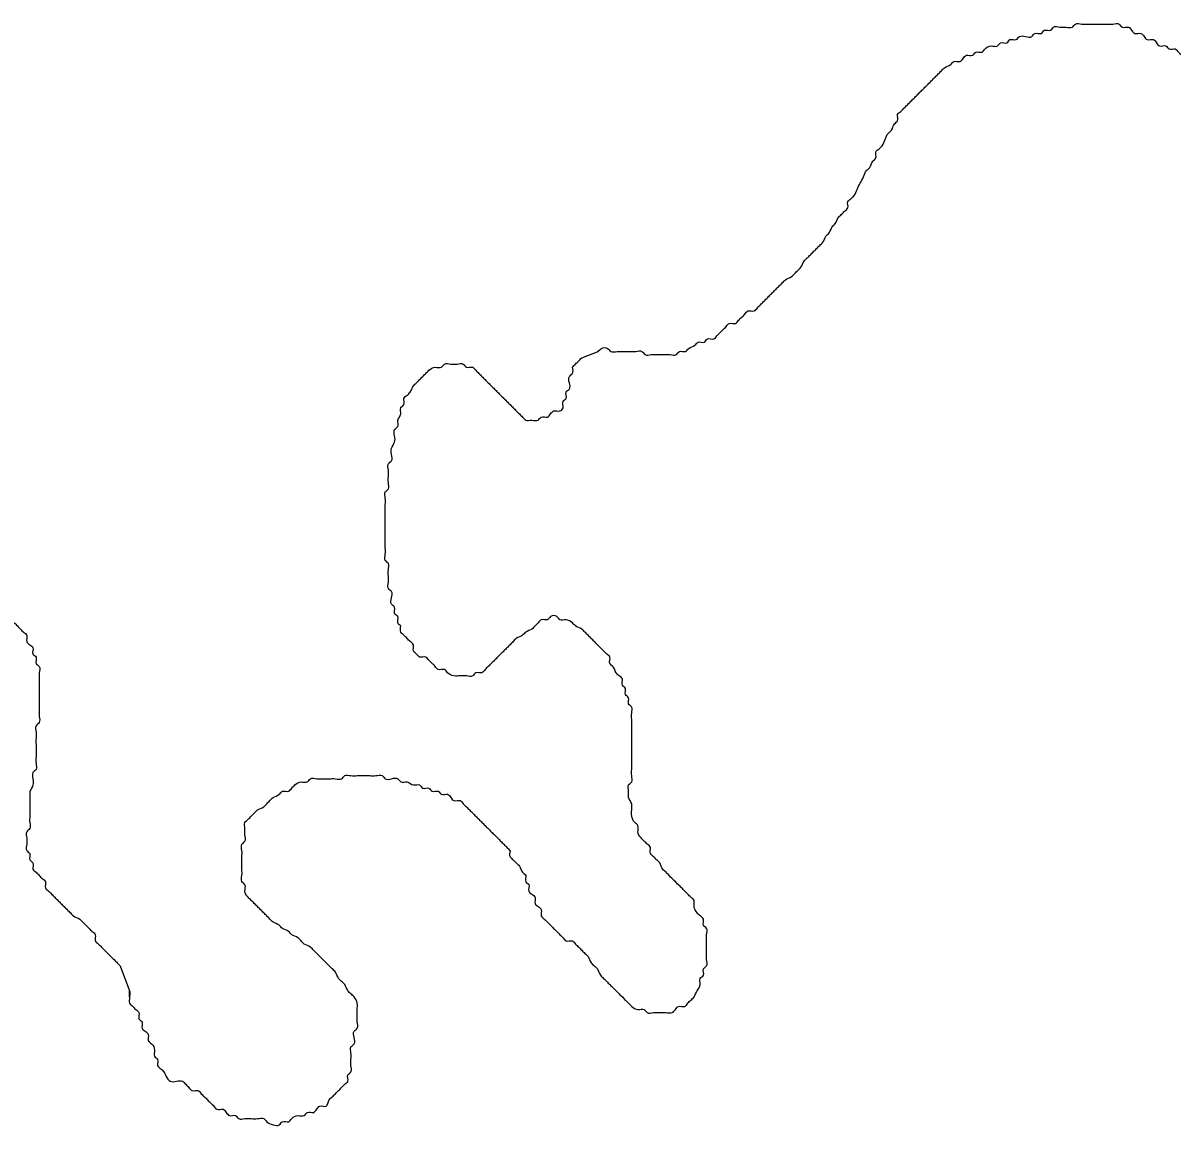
# Model space of a CAD drawing. Extents: x 813775 to 1157140, y 1757555 to 1979907.
# Drawn here: x 1059203 to 1060287, y 1823191 to 1824232 of the extents above; entities that cross this region are included whole.
import ezdxf

# ---------------------------------------------------------------- set-up
doc = ezdxf.new("R2010")
doc.units = 0
doc.layers.add('Level 35', color=7, linetype='Continuous')

msp = doc.modelspace()

# ---------------------------------------------------------------- linework, layer by layer
at = {"layer": 'Level 35'}
for points in [[(1059729.7, 1823915.9), (1059745.3, 1823921.9)], [(1059294.3, 1823342), (1059303.2, 1823318.5)]]:
    msp.add_lwpolyline(points, dxfattribs=at)
for points in [[(1060054.2, 1824172), (1060057.2, 1824175), (1060060.1, 1824177.9), (1060063, 1824180.9), (1060066, 1824183.8), (1060068.9, 1824186.8), (1060071.9, 1824189.7), (1060077.7, 1824192.6), (1060080.7, 1824195.6), (1060086.6, 1824195.6), (1060089.5, 1824198.5), (1060092.5, 1824201.5), (1060098.3, 1824201.5), (1060101.3, 1824204.4), (1060107.2, 1824204.4), (1060110.1, 1824207.4), (1060116, 1824210.3), (1060121.9, 1824210.3), (1060124.8, 1824213.2), (1060130.7, 1824213.2), (1060133.6, 1824216.2), (1060139.5, 1824216.2), (1060142.5, 1824219.1), (1060148.3, 1824219.1), (1060154.2, 1824219.1), (1060157.2, 1824222.1), (1060163.1, 1824222.1), (1060166, 1824225), (1060171.9, 1824225), (1060174.8, 1824228), (1060180.7, 1824228), (1060186.6, 1824228), (1060192.5, 1824228), (1060195.4, 1824230.9), (1060201.3, 1824230.9), (1060207.2, 1824230.9), (1060213.1, 1824230.9), (1060219, 1824230.9), (1060224.8, 1824230.9), (1060230.7, 1824230.9), (1060236.6, 1824230.9), (1060239.5, 1824228), (1060245.4, 1824228), (1060248.4, 1824225), (1060251.3, 1824222.1), (1060257.2, 1824222.1), (1060260.1, 1824219.1), (1060263.1, 1824216.2), (1060269, 1824216.2), (1060271.9, 1824213.2), (1060274.8, 1824210.3), (1060280.7, 1824210.3), (1060283.7, 1824207.4), (1060289.6, 1824207.4), (1060292.5, 1824204.4), (1060298.4, 1824201.5), (1060304.3, 1824201.5), (1060307.2, 1824198.5), (1060313.1, 1824198.5), (1060316, 1824195.6), (1060321.9, 1824195.6), (1060324.9, 1824192.6), (1060327.8, 1824189.7), (1060333.7, 1824189.7), (1060336.6, 1824186.8), (1060342.5, 1824186.8), (1060345.5, 1824183.8), (1060351.3, 1824180.9), (1060357.2, 1824180.9), (1060360.2, 1824177.9), (1060363.1, 1824175), (1060369, 1824175), (1060371.9, 1824172), (1060377.8, 1824169.1), (1060383.7, 1824169.1), (1060386.6, 1824166.2), (1060392.5, 1824166.2), (1060395.5, 1824163.2), (1060398.4, 1824160.3), (1060404.3, 1824160.3), (1060407.2, 1824157.3), (1060410.2, 1824154.4), (1060413.1, 1824151.4), (1060419, 1824148.5), (1060421.9, 1824145.6), (1060424.9, 1824142.6), (1060427.8, 1824139.7), (1060430.8, 1824136.7), (1060433.7, 1824133.8), (1060436.6, 1824130.8), (1060439.6, 1824127.9)], [(1059745.3, 1823921.9), (1059748.3, 1823924.8), (1059754.1, 1823924.8), (1059757.1, 1823921.9), (1059763, 1823921.9), (1059768.9, 1823921.9), (1059774.7, 1823921.9), (1059780.6, 1823921.9), (1059786.5, 1823921.9), (1059789.4, 1823919), (1059795.3, 1823919), (1059801.2, 1823919), (1059807.1, 1823919), (1059813, 1823919), (1059818.9, 1823919), (1059821.8, 1823921.9), (1059827.7, 1823921.9), (1059830.6, 1823924.8), (1059836.5, 1823927.8), (1059839.5, 1823930.7), (1059845.3, 1823930.7), (1059848.3, 1823933.7), (1059854.2, 1823933.7), (1059857.1, 1823936.6), (1059860.1, 1823939.6), (1059863, 1823942.5), (1059865.9, 1823945.4), (1059868.9, 1823948.4), (1059874.8, 1823948.4), (1059877.7, 1823951.3), (1059880.6, 1823954.3), (1059883.6, 1823957.2), (1059886.5, 1823960.2), (1059892.4, 1823960.2), (1059895.4, 1823963.1), (1059898.3, 1823966), (1059901.2, 1823969), (1059904.2, 1823971.9), (1059907.1, 1823974.9), (1059910.1, 1823977.8), (1059913, 1823980.8), (1059915.9, 1823983.7), (1059918.9, 1823986.6), (1059921.8, 1823989.6), (1059927.7, 1823992.5), (1059930.7, 1823995.5), (1059933.6, 1823998.4), (1059936.5, 1824001.4), (1059939.5, 1824007.2), (1059942.4, 1824010.2), (1059945.4, 1824013.1), (1059948.3, 1824016.1), (1059951.2, 1824019), (1059954.2, 1824022), (1059957.1, 1824024.9), (1059960.1, 1824030.8), (1059963, 1824033.7), (1059966, 1824039.6), (1059968.9, 1824042.6), (1059971.8, 1824048.4), (1059974.8, 1824051.4), (1059977.7, 1824054.3), (1059980.7, 1824057.3), (1059980.7, 1824063.2), (1059983.6, 1824066.1), (1059986.6, 1824069), (1059989.5, 1824074.9), (1059992.4, 1824080.8), (1059995.4, 1824086.7), (1059998.3, 1824092.6), (1060001.3, 1824095.5), (1060004.2, 1824101.4), (1060007.1, 1824104.4), (1060007.1, 1824110.2), (1060010.1, 1824113.2), (1060013, 1824116.1), (1060016, 1824122), (1060018.9, 1824127.9), (1060021.9, 1824130.8), (1060024.8, 1824136.7), (1060027.7, 1824139.7), (1060027.7, 1824145.6), (1060030.7, 1824148.5), (1060033.6, 1824151.4), (1060036.6, 1824154.4), (1060039.5, 1824157.3), (1060042.4, 1824160.3), (1060045.4, 1824163.2), (1060048.3, 1824166.2), (1060051.3, 1824169.1), (1060054.2, 1824172)], [(1059559.1, 1823662.8), (1059556.2, 1823665.7), (1059556.2, 1823671.6), (1059553.2, 1823674.6), (1059553.2, 1823680.4), (1059550.3, 1823683.4), (1059550.3, 1823689.3), (1059550.3, 1823695.2), (1059547.3, 1823698.1), (1059547.3, 1823704), (1059547.3, 1823709.9), (1059547.3, 1823715.8), (1059547.3, 1823721.6), (1059544.4, 1823724.6), (1059544.4, 1823730.5), (1059544.4, 1823736.4), (1059544.4, 1823742.2), (1059544.4, 1823748.1), (1059544.4, 1823754), (1059544.4, 1823759.9), (1059544.4, 1823765.8), (1059544.4, 1823771.7), (1059544.4, 1823777.6), (1059544.4, 1823783.4), (1059544.4, 1823789.3), (1059547.3, 1823792.3), (1059547.3, 1823798.2), (1059547.3, 1823804), (1059547.3, 1823809.9), (1059547.3, 1823815.8), (1059550.3, 1823818.8), (1059550.3, 1823824.6), (1059550.3, 1823830.5), (1059553.2, 1823836.4), (1059553.2, 1823842.3), (1059553.2, 1823848.2), (1059556.2, 1823851.1), (1059556.2, 1823857), (1059559.1, 1823862.9), (1059559.1, 1823868.8), (1059562, 1823871.7), (1059562, 1823877.6), (1059565, 1823880.6), (1059567.9, 1823883.5), (1059570.9, 1823889.4), (1059573.8, 1823892.3), (1059576.8, 1823895.3), (1059579.7, 1823898.2), (1059582.6, 1823901.2), (1059585.6, 1823904.1), (1059591.5, 1823907), (1059597.3, 1823907), (1059600.3, 1823910), (1059606.2, 1823910), (1059612.1, 1823910), (1059617.9, 1823910), (1059620.9, 1823907), (1059626.8, 1823907), (1059629.7, 1823904.1), (1059632.6, 1823901.2), (1059635.6, 1823898.2), (1059638.5, 1823895.3), (1059641.5, 1823892.3), (1059644.4, 1823889.4), (1059647.4, 1823886.4), (1059650.3, 1823883.5), (1059653.2, 1823880.6), (1059656.2, 1823877.6), (1059659.1, 1823874.7), (1059662.1, 1823871.7), (1059665, 1823868.8), (1059667.9, 1823865.8), (1059670.9, 1823862.9), (1059673.8, 1823860), (1059676.8, 1823857), (1059682.7, 1823857), (1059688.5, 1823857), (1059691.5, 1823860), (1059697.4, 1823860), (1059700.3, 1823862.9), (1059703.2, 1823865.8), (1059709.1, 1823865.8), (1059712.1, 1823868.8), (1059712.1, 1823874.7), (1059715, 1823877.6), (1059715, 1823883.5), (1059718, 1823886.4), (1059718, 1823892.3), (1059718, 1823898.2), (1059720.9, 1823901.2), (1059720.9, 1823907)], [(1059720.9, 1823907), (1059723.8, 1823910), (1059726.8, 1823912.9), (1059729.7, 1823915.9)], [(1059791.5, 1823456.8), (1059788.6, 1823459.7), (1059785.6, 1823462.7), (1059782.7, 1823468.5), (1059782.7, 1823474.4), (1059779.7, 1823477.4), (1059776.8, 1823483.3), (1059776.8, 1823489.1), (1059776.8, 1823495), (1059773.9, 1823500.9), (1059773.9, 1823506.8), (1059773.9, 1823512.7), (1059776.8, 1823515.6), (1059776.8, 1823521.5), (1059776.8, 1823527.4), (1059776.8, 1823533.3), (1059776.8, 1823539.2), (1059776.8, 1823545.1), (1059776.8, 1823551), (1059776.8, 1823556.8), (1059776.8, 1823562.7), (1059776.8, 1823568.6), (1059776.8, 1823574.5), (1059776.8, 1823580.4), (1059776.8, 1823586.3), (1059773.9, 1823589.2), (1059773.9, 1823595.1), (1059770.9, 1823598), (1059770.9, 1823603.9), (1059768, 1823606.9), (1059768, 1823612.8), (1059765, 1823615.7), (1059762.1, 1823618.6), (1059759.1, 1823624.5), (1059756.2, 1823627.5), (1059756.2, 1823633.4), (1059753.3, 1823636.3), (1059750.3, 1823639.2), (1059747.4, 1823642.2), (1059744.4, 1823645.1), (1059741.5, 1823648.1), (1059738.6, 1823651), (1059735.6, 1823654), (1059732.7, 1823656.9), (1059729.7, 1823659.8), (1059723.8, 1823662.8), (1059720.9, 1823665.7), (1059715, 1823668.7), (1059709.1, 1823668.7), (1059706.2, 1823671.6), (1059700.3, 1823671.6), (1059697.4, 1823668.7), (1059691.5, 1823668.7), (1059688.5, 1823665.7), (1059685.6, 1823662.8), (1059682.7, 1823659.8), (1059676.8, 1823656.9), (1059673.8, 1823654), (1059667.9, 1823651), (1059665, 1823648.1), (1059662.1, 1823645.1), (1059659.1, 1823642.2), (1059656.2, 1823639.2), (1059653.2, 1823636.3), (1059650.3, 1823633.4), (1059647.4, 1823630.4), (1059644.4, 1823627.5), (1059641.5, 1823624.5), (1059638.5, 1823621.6), (1059635.6, 1823618.6), (1059629.7, 1823618.6), (1059626.8, 1823615.7), (1059620.9, 1823615.7), (1059615, 1823615.7), (1059609.1, 1823615.7), (1059603.2, 1823618.6), (1059600.3, 1823621.6), (1059594.4, 1823621.6), (1059591.5, 1823624.5), (1059588.5, 1823627.5), (1059585.6, 1823630.4), (1059582.6, 1823633.4), (1059576.8, 1823633.4), (1059573.8, 1823636.3), (1059570.9, 1823639.2), (1059570.9, 1823645.1), (1059567.9, 1823648.1), (1059565, 1823651), (1059562, 1823654), (1059559.1, 1823656.9), (1059559.1, 1823662.8)], [(1059073.7, 1823477.4), (1059073.7, 1823483.3), (1059073.7, 1823489.1), (1059070.8, 1823492.1), (1059070.8, 1823498), (1059067.8, 1823500.9), (1059067.8, 1823506.8), (1059064.9, 1823509.7), (1059064.9, 1823515.6), (1059061.9, 1823521.5), (1059061.9, 1823527.4), (1059064.9, 1823530.4), (1059061.9, 1823533.3), (1059059, 1823536.2), (1059059, 1823542.1), (1059059, 1823548), (1059059, 1823553.9), (1059061.9, 1823559.8), (1059061.9, 1823565.7), (1059061.9, 1823571.6), (1059064.9, 1823574.5), (1059064.9, 1823580.4), (1059064.9, 1823586.3), (1059067.8, 1823589.2), (1059070.8, 1823592.2), (1059073.7, 1823598), (1059076.6, 1823601), (1059079.6, 1823606.9), (1059082.5, 1823609.8), (1059085.5, 1823612.8), (1059088.4, 1823615.7), (1059091.4, 1823618.6), (1059094.3, 1823621.6), (1059097.2, 1823624.5), (1059100.2, 1823627.5), (1059103.1, 1823630.4), (1059106.1, 1823633.4), (1059109, 1823636.3), (1059111.9, 1823639.2), (1059114.9, 1823642.2), (1059117.8, 1823645.1), (1059120.8, 1823648.1), (1059126.7, 1823651), (1059129.6, 1823654), (1059132.5, 1823656.9), (1059138.4, 1823656.9), (1059141.4, 1823659.8), (1059144.3, 1823662.8), (1059150.2, 1823662.8), (1059153.1, 1823665.7), (1059159, 1823665.7), (1059162, 1823662.8), (1059164.9, 1823665.7), (1059170.8, 1823665.7), (1059173.7, 1823668.7), (1059179.6, 1823668.7), (1059185.5, 1823668.7), (1059188.4, 1823665.7), (1059194.3, 1823665.7), (1059197.3, 1823662.8), (1059200.2, 1823659.8), (1059203.1, 1823656.9), (1059206.1, 1823654), (1059206.1, 1823648.1), (1059209, 1823645.1), (1059212, 1823642.2), (1059212, 1823636.3), (1059214.9, 1823633.4), (1059214.9, 1823627.5), (1059217.9, 1823624.5), (1059217.9, 1823618.6), (1059217.9, 1823612.8), (1059217.9, 1823606.9), (1059217.9, 1823601), (1059217.9, 1823595.1), (1059217.9, 1823589.2), (1059217.9, 1823583.3), (1059217.9, 1823577.4), (1059217.9, 1823571.6), (1059214.9, 1823568.6), (1059214.9, 1823562.7), (1059214.9, 1823556.8), (1059214.9, 1823551), (1059214.9, 1823545.1), (1059214.9, 1823539.2), (1059214.9, 1823533.3), (1059214.9, 1823527.4), (1059212, 1823524.5), (1059212, 1823518.6), (1059212, 1823512.7), (1059209, 1823506.8)], [(1059476.7, 1823356.7), (1059473.8, 1823359.7), (1059467.9, 1823362.6), (1059465, 1823365.5), (1059462, 1823368.5), (1059456.1, 1823371.4), (1059453.2, 1823374.4), (1059447.3, 1823377.3), (1059444.4, 1823380.3), (1059438.5, 1823383.2), (1059435.5, 1823386.1), (1059432.6, 1823389.1), (1059429.7, 1823392), (1059426.7, 1823395), (1059423.8, 1823397.9), (1059420.8, 1823400.9), (1059417.9, 1823403.8), (1059415, 1823406.7), (1059412, 1823412.6), (1059412, 1823418.5), (1059409.1, 1823421.5), (1059409.1, 1823427.3), (1059409.1, 1823433.2), (1059409.1, 1823439.1), (1059409.1, 1823445), (1059409.1, 1823450.9), (1059409.1, 1823456.8), (1059412, 1823459.7), (1059412, 1823465.6), (1059412, 1823471.5), (1059412, 1823477.4), (1059415, 1823480.3), (1059417.9, 1823483.3), (1059420.8, 1823486.2), (1059423.8, 1823489.1), (1059429.7, 1823492.1), (1059432.6, 1823495), (1059435.5, 1823498), (1059438.5, 1823500.9), (1059444.4, 1823503.9), (1059447.3, 1823506.8), (1059453.2, 1823506.8), (1059456.1, 1823509.7), (1059459.1, 1823512.7), (1059465, 1823515.6), (1059470.8, 1823515.6), (1059473.8, 1823518.6), (1059479.7, 1823518.6), (1059485.6, 1823518.6), (1059491.4, 1823518.6), (1059497.3, 1823518.6), (1059503.2, 1823518.6), (1059506.1, 1823521.5), (1059512, 1823521.5), (1059517.9, 1823521.5), (1059523.8, 1823521.5), (1059529.7, 1823521.5), (1059535.6, 1823521.5), (1059541.5, 1823521.5), (1059544.4, 1823518.6), (1059550.3, 1823518.6), (1059556.2, 1823518.6), (1059559.1, 1823515.6), (1059565, 1823515.6), (1059570.9, 1823512.7), (1059576.8, 1823512.7), (1059579.7, 1823509.7), (1059585.6, 1823509.7), (1059588.5, 1823506.8), (1059594.4, 1823506.8), (1059597.3, 1823503.9), (1059603.2, 1823503.9), (1059606.2, 1823500.9), (1059609.1, 1823498), (1059615, 1823498), (1059617.9, 1823495), (1059620.9, 1823492.1), (1059623.8, 1823489.1), (1059626.8, 1823486.2), (1059629.7, 1823483.3), (1059632.6, 1823480.3), (1059635.6, 1823477.4), (1059638.5, 1823474.4), (1059641.5, 1823471.5), (1059644.4, 1823468.5), (1059647.4, 1823465.6), (1059650.3, 1823462.7), (1059653.2, 1823459.7), (1059656.2, 1823456.8), (1059659.1, 1823453.8), (1059662.1, 1823450.9)], [(1059209, 1823506.8), (1059209, 1823500.9), (1059209, 1823495), (1059209, 1823489.1), (1059209, 1823483.3), (1059209, 1823477.4), (1059209, 1823471.5), (1059206.1, 1823468.5), (1059206.1, 1823462.7), (1059206.1, 1823456.8), (1059206.1, 1823450.9), (1059209, 1823447.9), (1059209, 1823442.1), (1059212, 1823439.1), (1059212, 1823433.2), (1059214.9, 1823430.3), (1059217.9, 1823427.3), (1059220.8, 1823424.4), (1059223.7, 1823421.5), (1059223.7, 1823415.6), (1059226.7, 1823412.6), (1059229.6, 1823409.7), (1059232.6, 1823406.7), (1059235.5, 1823403.8), (1059238.4, 1823400.9), (1059241.4, 1823397.9), (1059244.3, 1823395), (1059247.3, 1823392), (1059250.2, 1823389.1), (1059256.1, 1823386.1), (1059259, 1823383.2), (1059262, 1823380.3), (1059264.9, 1823377.3), (1059267.9, 1823374.4), (1059270.8, 1823371.4), (1059270.8, 1823365.5), (1059273.7, 1823362.6), (1059276.7, 1823359.7), (1059279.6, 1823356.7), (1059282.6, 1823353.8), (1059285.5, 1823350.8), (1059288.5, 1823347.9), (1059291.4, 1823344.9), (1059294.3, 1823342)], [(1059662.1, 1823450.9), (1059662.1, 1823445), (1059665, 1823442.1), (1059667.9, 1823439.1), (1059670.9, 1823436.2), (1059673.8, 1823430.3), (1059676.8, 1823427.3), (1059676.8, 1823421.5), (1059679.7, 1823418.5), (1059679.7, 1823412.6), (1059682.7, 1823409.7), (1059685.6, 1823406.7), (1059685.6, 1823400.9), (1059688.5, 1823397.9), (1059691.5, 1823395), (1059691.5, 1823389.1), (1059694.4, 1823386.1), (1059697.4, 1823383.2), (1059700.3, 1823380.3), (1059703.2, 1823377.3), (1059706.2, 1823374.4), (1059709.1, 1823371.4), (1059712.1, 1823368.5), (1059715, 1823365.5), (1059720.9, 1823365.5), (1059723.8, 1823362.6), (1059726.8, 1823359.7), (1059729.7, 1823356.7), (1059732.7, 1823353.8), (1059735.6, 1823350.8), (1059738.6, 1823344.9), (1059741.5, 1823342), (1059744.4, 1823339.1), (1059747.4, 1823333.2), (1059750.3, 1823330.2), (1059753.3, 1823327.3), (1059756.2, 1823324.3), (1059759.1, 1823321.4), (1059762.1, 1823318.5), (1059765, 1823315.5), (1059768, 1823312.6), (1059770.9, 1823309.6), (1059773.9, 1823306.7), (1059776.8, 1823303.7), (1059782.7, 1823300.8), (1059788.6, 1823300.8), (1059791.5, 1823297.9), (1059797.4, 1823297.9), (1059803.3, 1823297.9), (1059809.2, 1823297.9), (1059815, 1823297.9), (1059818, 1823300.8), (1059820.9, 1823303.7), (1059826.8, 1823303.7), (1059829.7, 1823306.7), (1059832.7, 1823309.6), (1059835.6, 1823312.6), (1059838.6, 1823318.5), (1059841.5, 1823324.3), (1059841.5, 1823330.2), (1059844.5, 1823333.2), (1059844.5, 1823339.1), (1059847.4, 1823342), (1059847.4, 1823347.9), (1059847.4, 1823353.8), (1059847.4, 1823359.7), (1059847.4, 1823365.5), (1059847.4, 1823371.4), (1059847.4, 1823377.3), (1059844.5, 1823380.3), (1059844.5, 1823386.1), (1059841.5, 1823389.1), (1059838.6, 1823392), (1059835.6, 1823397.9), (1059835.6, 1823403.8), (1059832.7, 1823406.7), (1059829.7, 1823409.7), (1059826.8, 1823412.6), (1059823.9, 1823415.6), (1059820.9, 1823418.5), (1059818, 1823421.5), (1059815, 1823424.4), (1059812.1, 1823427.3), (1059809.2, 1823430.3), (1059806.2, 1823433.2), (1059803.3, 1823439.1), (1059800.3, 1823442.1), (1059797.4, 1823445), (1059794.4, 1823447.9), (1059794.4, 1823453.8), (1059791.5, 1823456.8)], [(1059303.2, 1823312.6), (1059303.2, 1823318.5), (1059303.2, 1823312.6), (1059303.2, 1823306.7), (1059306.1, 1823303.7), (1059309, 1823300.8), (1059312, 1823297.9), (1059312, 1823292), (1059314.9, 1823289), (1059314.9, 1823283.1), (1059317.9, 1823280.2), (1059320.8, 1823277.3), (1059320.8, 1823271.4), (1059323.8, 1823268.4), (1059326.7, 1823262.5), (1059326.7, 1823256.7), (1059329.6, 1823253.7), (1059329.6, 1823247.8), (1059332.6, 1823244.9), (1059335.5, 1823241.9), (1059338.5, 1823236.1), (1059341.4, 1823233.1), (1059347.3, 1823233.1), (1059353.2, 1823233.1), (1059356.1, 1823230.2), (1059359.1, 1823227.2), (1059362, 1823224.3), (1059367.9, 1823224.3), (1059370.8, 1823221.3), (1059373.8, 1823218.4), (1059376.7, 1823215.5), (1059379.7, 1823212.5), (1059382.6, 1823209.6), (1059385.5, 1823206.6), (1059391.4, 1823206.6), (1059394.4, 1823203.7), (1059397.3, 1823200.7), (1059403.2, 1823200.7), (1059406.1, 1823197.8), (1059412, 1823197.8), (1059417.9, 1823197.8), (1059423.8, 1823197.8), (1059429.7, 1823197.8), (1059432.6, 1823194.9), (1059438.5, 1823191.9), (1059444.4, 1823191.9), (1059447.3, 1823194.9), (1059453.2, 1823194.9), (1059456.1, 1823197.8), (1059462, 1823200.7), (1059467.9, 1823200.7), (1059470.8, 1823203.7), (1059476.7, 1823203.7), (1059479.7, 1823206.6), (1059482.6, 1823209.6), (1059488.5, 1823209.6), (1059491.4, 1823215.5), (1059494.4, 1823218.4), (1059497.3, 1823221.3), (1059500.3, 1823224.3), (1059503.2, 1823227.2), (1059506.1, 1823230.2), (1059509.1, 1823233.1), (1059509.1, 1823239), (1059512, 1823241.9), (1059512, 1823247.8), (1059512, 1823253.7), (1059512, 1823259.6), (1059512, 1823265.5), (1059515, 1823268.4), (1059515, 1823274.3), (1059515, 1823280.2), (1059517.9, 1823283.1), (1059517.9, 1823289), (1059517.9, 1823294.9), (1059517.9, 1823300.8), (1059517.9, 1823306.7), (1059515, 1823312.6), (1059512, 1823315.5), (1059509.1, 1823318.5), (1059506.1, 1823324.3), (1059503.2, 1823327.3), (1059500.3, 1823330.2), (1059497.3, 1823336.1), (1059494.4, 1823339.1), (1059491.4, 1823342), (1059488.5, 1823344.9), (1059485.6, 1823347.9), (1059482.6, 1823350.8), (1059479.7, 1823353.8), (1059476.7, 1823356.7)]]:
    msp.add_spline(points, degree=3, dxfattribs=at)

doc.saveas('drawing.dxf')
